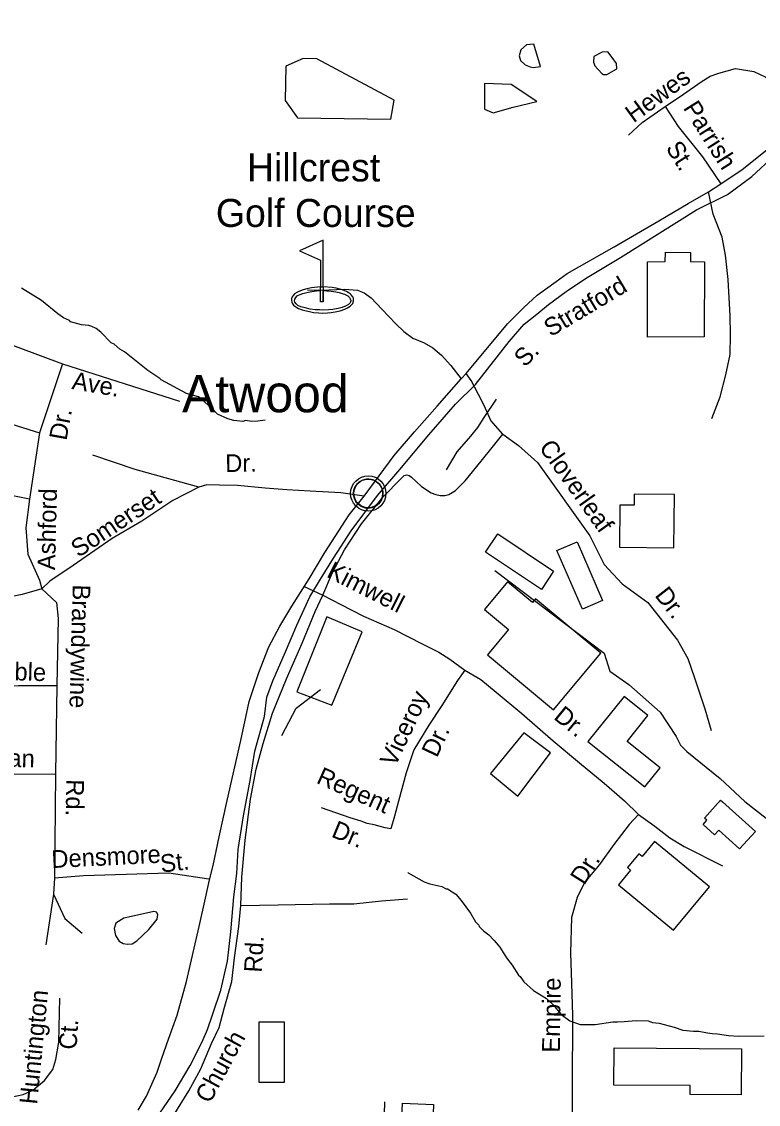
# Model space of a CAD drawing. Extents: x 1547597 to 1699558, y 810033 to 920809.
# Drawn here: x 1606161 to 1610107, y 836281 to 842085 of the extents above; entities that cross this region are included whole.
import ezdxf

# ---------------------------------------------------------------- set-up
doc = ezdxf.new("R2010")
doc.units = 0
for name, color, linetype in [('Exist Civil Demographics Community CELL', 7, 'Continuous'), ('Exist Civil Demographics Community Label', 7, 'Continuous'), ('Exist Cultural Recreational Golf Course CELL', 7, 'Continuous'), ('Exist Cultural Recreational Golf Course Label', 7, 'Continuous'), ('Exist Cultural Warehouse Building Footprint', 7, 'Continuous'), ('Exist Hydrographic Misc Water Feature', 7, 'Continuous'), ('Exist Hydrographic Pond Under 1500 Sq Ft', 7, 'Continuous'), ('Exist Railroad Mainline', 7, 'Continuous'), ('Exist Railroad Siding', 7, 'Continuous'), ('Exist Road Non-System Type 51', 7, 'Continuous'), ('Exist Road Non-System Type 51 Label', 7, 'Continuous'), ('Exist Road Primary US Label', 7, 'Continuous'), ('Exist Road Primary US UnDivided 4 Lane Attributed', 7, 'Continuous')]:
    doc.layers.add(name, color=color, linetype=linetype)

msp = doc.modelspace()

# ---------------------------------------------------------------- linework, layer by layer
at = {"layer": 'Exist Civil Demographics Community CELL'}
msp.add_lwpolyline([(1607939.5, 839567.9), (1607940.5, 839573.4), (1607942.3, 839580), (1607945.2, 839587.2), (1607948.1, 839593), (1607951.5, 839598.7), (1607955.2, 839603.8), (1607959.2, 839608.2), (1607963.8, 839612.8), (1607969.3, 839617.4), (1607974.7, 839621), (1607979.6, 839623.9), (1607984.7, 839626.4), (1607990.1, 839628.6), (1607995.8, 839630.5), (1608000.1, 839631.6), (1608005, 839632.4), (1608009.1, 839633.1), (1608015.4, 839633.3), (1608019.9, 839633.2), (1608025.5, 839633), (1608030.4, 839632.2), (1608035.3, 839631.3), (1608040.4, 839629.8), (1608045.5, 839627.9), (1608052.2, 839625), (1608058.4, 839621.5), (1608063.5, 839618), (1608068.7, 839613.9), (1608072, 839610.8), (1608076.1, 839606.4), (1608080, 839601.7), (1608083, 839597.1), (1608086.2, 839592.1), (1608088.6, 839587), (1608090.7, 839581.9), (1608092.2, 839576.9), (1608093.5, 839572.3), (1608094.6, 839566.3), (1608095.2, 839561.6), (1608095.5, 839555.6), (1608095.3, 839549.8), (1608094.7, 839544.1), (1608093.8, 839538.6), (1608092.1, 839532.5), (1608090.3, 839526.6), (1608088, 839521.6), (1608084.8, 839515.6), (1608081.5, 839510.3), (1608078.1, 839505.6), (1608073.9, 839500.8), (1608068.6, 839495.9), (1608063.6, 839491.7), (1608058.5, 839488.3), (1608054.2, 839485.8), (1608047.4, 839482.5), (1608040.3, 839479.8), (1608034.3, 839478.4), (1608027.7, 839477.1), (1608023.3, 839476.6), (1608018.8, 839476.3), (1608013.2, 839476.3), (1608008.9, 839476.8), (1608003.3, 839477.5), (1607997.4, 839478.8), (1607992.8, 839480.1), (1607987.6, 839482), (1607983, 839484), (1607979.1, 839486.2), (1607972.3, 839490.3), (1607966.7, 839494.5), (1607961.8, 839499), (1607957.3, 839503.9), (1607954.2, 839507.9), (1607951.2, 839512), (1607947.1, 839519.1), (1607945.4, 839522.7), (1607943.6, 839526.7), (1607941.1, 839534.9), (1607939.5, 839541.9), (1607938.8, 839547.1), (1607938.5, 839553.4), (1607938.5, 839558.1), (1607939, 839564.6)], close=True, dxfattribs=at)
for centre, radius in [((1608017.1, 839555.4), 94.3), ((1608016.9, 839555.7), 76.7)]:
    msp.add_circle(centre, radius, dxfattribs=at)
at = {"layer": 'Exist Cultural Recreational Golf Course CELL'}
msp.add_lwpolyline([(1607775.8, 840914.1), (1607649, 840855.4), (1607761, 840806.1), (1607761, 840663), (1607775.8, 840663), (1607775.8, 840643), (1607775.8, 840583), (1607775.8, 840643), (1607794.7, 840641.8), (1607819.1, 840639.1), (1607844.3, 840635.9), (1607861.2, 840632.5), (1607883.5, 840625.8), (1607889.1, 840624.1), (1607907.2, 840614.7), (1607916.8, 840606), (1607921.2, 840598.3), (1607923.6, 840590.7), (1607923.4, 840587.2), (1607922.5, 840583.9), (1607921.7, 840581.2), (1607920, 840578.2), (1607911.4, 840568.7), (1607898.8, 840561.1), (1607876.9, 840552.8), (1607855.7, 840546.8), (1607827.3, 840542.4), (1607805.6, 840539.2), (1607773.6, 840537.7), (1607755.6, 840539.2), (1607732.3, 840540.4), (1607705.9, 840544), (1607678.7, 840550), (1607655.4, 840556.8), (1607639.8, 840563.6), (1607630.2, 840571.2), (1607623.4, 840580.9), (1607621.4, 840588.9), (1607623.4, 840597.7), (1607629, 840606.5), (1607635.8, 840614.1), (1607643.1, 840618.3), (1607652.2, 840622.9), (1607667.5, 840628.1), (1607688.4, 840633.7), (1607714.7, 840638.5), (1607740.4, 840641.7), (1607761, 840643), (1607761, 840663), (1607775.8, 840663), (1607775.8, 840583), (1607761, 840583), (1607761, 840643), (1607761, 840663), (1607728.6, 840660.1), (1607713, 840658.7), (1607688.4, 840652.8), (1607668, 840647.8), (1607645.3, 840639), (1607635.4, 840633.3), (1607622.8, 840625.5), (1607614.6, 840616.7), (1607609.6, 840610.1), (1607606.4, 840600.3), (1607605.6, 840592.5), (1607607.8, 840580.9), (1607610, 840575.2), (1607617.2, 840565.4), (1607623.8, 840559.8), (1607634.9, 840552.1), (1607644.3, 840547.5), (1607662.4, 840539.9), (1607677.4, 840535.9), (1607701.6, 840530.1), (1607724, 840525.7), (1607753.2, 840523), (1607772, 840522.2), (1607799, 840523.8), (1607819.3, 840525.8), (1607840.4, 840529.5), (1607866, 840534.7), (1607890.9, 840543.1), (1607906.4, 840551), (1607921.2, 840560), (1607929, 840568), (1607933.8, 840574.6), (1607935.9, 840579), (1607937, 840582.3), (1607938.1, 840587.4), (1607938.8, 840592.9), (1607937.6, 840601.9), (1607934, 840610.1), (1607926.1, 840620.2), (1607921.1, 840625.6), (1607909.3, 840633.4), (1607899.9, 840638.8), (1607883.2, 840645.6), (1607871.8, 840648.8), (1607845.4, 840655.9), (1607823.4, 840659.9), (1607775.8, 840663)], close=True, dxfattribs=at)
at = {"layer": 'Exist Cultural Warehouse Building Footprint'}
for points in [[(1609512.4, 840393.1), (1609513.6, 840797), (1609607.5, 840798.3), (1609608.8, 840849.1), (1609743.3, 840846.5), (1609743.3, 840799.5), (1609818.2, 840797), (1609816.9, 840395.6)], [(1609362.3, 839267.1), (1609654.4, 839264.4), (1609657.1, 839550), (1609442.2, 839551.9), (1609441.7, 839492.3), (1609364.3, 839493)], [(1608711.6, 839338.7), (1609010.2, 839138.6), (1608944.7, 839040.8), (1608646.1, 839240.9)], [(1609135.9, 839295.9), (1609272.1, 838981.4), (1609164.2, 838934.7), (1609028, 839249.2)], [(1608655.7, 838690.5), (1609009.8, 838395.2), (1609263.3, 838699.1), (1608914, 838990.5), (1608897.6, 838970.9), (1608764, 839082.4), (1608640.4, 838934.3), (1608769.3, 838826.8)], [(1607796.2, 838893.9), (1607635, 838492.5), (1607821.3, 838421.5), (1607985.3, 838814.5)], [(1609194.2, 838226), (1609498.1, 837982.7), (1609580.5, 838085.6), (1609404.2, 838226.8), (1609515.2, 838365.4), (1609387.7, 838467.5)], [(1608851.1, 838272.5), (1608672.3, 838054.2), (1608818.9, 837932.6), (1608994.1, 838165.1)], [(1609914, 837902.8), (1610090.8, 837744.3), (1610006.5, 837650.3), (1609894.4, 837750.8), (1609872.6, 837726.5), (1609811.3, 837781.5), (1609830.9, 837803.4), (1609818.6, 837814.4), (1609905, 837910.8)], [(1609358.2, 837458.4), (1609652.4, 837215), (1609844.6, 837447.3), (1609551.3, 837690), (1609484.5, 837609.2), (1609467.2, 837623.5), (1609406.2, 837549.8), (1609422.6, 837536.2)], [(1607430.6, 836722.1), (1607430.6, 836399.8), (1607569.2, 836399.8), (1607569.2, 836722.1)], [(1609334.1, 836583.4), (1610015.8, 836579.3), (1610014.3, 836332.2), (1609741.2, 836333.9), (1609741.5, 836381.1), (1609332.9, 836383.5)], [(1608366.9, 836279.9), (1608359.4, 836088.7), (1608243.3, 836093.3), (1608245, 836137), (1608194.4, 836138.9), (1608200.1, 836286.4)]]:
    msp.add_lwpolyline(points, close=True, dxfattribs=at)
at = {"layer": 'Exist Hydrographic Misc Water Feature'}
for points in [[(1608832.5, 841876.3), (1608858.1, 841853.4), (1608883.7, 841843.3), (1608900.6, 841839.5), (1608940.1, 841844.4), (1608904, 841963.9), (1608865.2, 841960), (1608835.2, 841933.8), (1608825.9, 841902.3), (1608832.5, 841876.3)], [(1609324.7, 841892.8), (1609300.1, 841923.5), (1609269.8, 841920.7), (1609226.4, 841897.1), (1609223.7, 841867.3), (1609231.8, 841848.5), (1609267.9, 841807.2), (1609277.5, 841801.8), (1609295.4, 841801.3), (1609348.4, 841831), (1609347.9, 841860.6), (1609324.7, 841892.8)], [(1608920.5, 841656.9), (1608783.1, 841748.6), (1608640.5, 841753.7), (1608640.5, 841616.2), (1608686.3, 841595.8), (1608793.2, 841626.3), (1608920.5, 841656.9)], [(1607465.2, 839948.5), (1607425.2, 839943.1), (1607393.2, 839941.5), (1607359.3, 839946), (1607345.3, 839942.1), (1607297.3, 839946.8), (1607265.5, 839955.3), (1607209.8, 839980), (1607130.9, 840055.1), (1607107.2, 840073.4), (1607043.4, 840092.3), (1606908.5, 840164.2), (1606900.6, 840172.3), (1606837.2, 840215.2), (1606710.7, 840314.9), (1606686.9, 840329.3), (1606655.3, 840355.7), (1606639.4, 840363.9), (1606584.2, 840420.7), (1606560.4, 840439), (1606536.6, 840451.3), (1606520.7, 840455.5), (1606480.8, 840460.1), (1606423, 840474.9), (1606417.2, 840483), (1606385.4, 840497.4), (1606353.6, 840517.9), (1606266.7, 840589.1), (1606159.6, 840656.5)], [(1608695.3, 839142.4), (1609280.6, 838699.2), (1609311.2, 838602.4), (1609413, 838531.1), (1609580.9, 838383.4), (1609667.5, 838252.4), (1609689.5, 838207.1), (1609723.3, 838172.6), (1609902.6, 838027.2), (1610034.6, 837904.3), (1610148, 837815.8), (1610232.3, 837729.6)], [(1608228.4, 837523.4), (1608231.7, 837522.3), (1608317, 837473.2), (1608346.8, 837462.7), (1608410.6, 837447.9), (1608434.4, 837435.5), (1608442.4, 837435.4), (1608486, 837406.8), (1608515.5, 837374.4), (1608564.5, 837305.7), (1608591.9, 837259.4), (1608609.6, 837241.1), (1608611.6, 837235.1), (1608635.2, 837210.8), (1608662.9, 837190.4), (1608692.4, 837160), (1608722, 837123.6), (1608757.1, 837067.1), (1608788.6, 837026.7), (1608821.8, 836974.2), (1608831.8, 836966.1), (1608851.4, 836937.8), (1608902.6, 836891.1), (1608972, 836848.2), (1609007.5, 836813.7), (1609048.8, 836765.1), (1609096.3, 836728.5), (1609152.1, 836709.7), (1609231.9, 836708.6), (1609328.1, 836723.2), (1609352.1, 836722.9), (1609388.1, 836724.4), (1609452.2, 836729.5), (1609516.1, 836728.6), (1609539.9, 836720.3), (1609575.9, 836715.8), (1609655.6, 836694.7), (1609703.2, 836678), (1609759.2, 836673.2), (1609787.2, 836672.8), (1609835, 836664.2), (1609859, 836659.8), (1609888.9, 836659.4), (1609946.7, 836650.6), (1610002.7, 836645.8), (1610138.7, 836647.9)], [(1606749.4, 837287.3), (1606708.4, 837278.6), (1606664.3, 837252), (1606656.5, 837224.4), (1606662.9, 837186.8), (1606682.2, 837156), (1606704.6, 837142.5), (1606727, 837138.8), (1606753, 837142), (1606777.4, 837157.3), (1606841.3, 837217.7), (1606887, 837273.1), (1606889.5, 837298.5), (1606882.8, 837311.8), (1606868.9, 837314.2), (1606749.4, 837287.3)]]:
    msp.add_lwpolyline(points, dxfattribs=at)
at = {"layer": 'Exist Hydrographic Pond Under 1500 Sq Ft'}
msp.add_lwpolyline([(1607575.6, 841846), (1607572.7, 841662.3), (1607638.7, 841569.1), (1608138.7, 841562.2), (1608156.6, 841663.6), (1607742.6, 841885.4), (1607667.7, 841886.8), (1607575.6, 841846)], dxfattribs=at)
at = {"layer": 'Exist Railroad Mainline'}
for points in [[(1608852.9, 840463.4), (1608919.6, 840516.7), (1608982.1, 840567.9), (1609077, 840638.6), (1609181.6, 840707.3), (1609369, 840820.8), (1609578.4, 840952), (1609775.8, 841075.5), (1609941.5, 841157.8), (1610072.5, 841254.1), (1610191.1, 841366), (1610275.7, 841430.9), (1610348.6, 841501.9), (1610447.8, 841608.7), (1610595.7, 841756.6), (1610747.4, 841908.6), (1610881, 842053), (1610978.1, 842145.7)], [(1606861.7, 836177), (1606982.8, 836353), (1607063.8, 836489.1), (1607128.1, 836615.5), (1607155.3, 836682), (1607184, 836765.2), (1607226.8, 836893.4), (1607263.2, 837048.7), (1607281.2, 837206.3), (1607298, 837393.6), (1607312.6, 837517.9), (1607320.9, 837647.6), (1607349, 837827.5), (1607383.8, 838017.6), (1607409.3, 838174.8), (1607462.3, 838359.5), (1607474.6, 838464.1), (1607505.8, 838551.7), (1607573.8, 838706.6), (1607635.5, 838849.8), (1607703.4, 839000.9), (1607760.6, 839096), (1607831.9, 839209), (1607925.7, 839355.8), (1608066, 839543.9), (1608185.7, 839684.3), (1608341.8, 839870.3), (1608483.8, 840034.5), (1608591, 840139), (1608771.8, 840370.6), (1608852.9, 840463.4)]]:
    msp.add_lwpolyline(points, dxfattribs=at)
at = {"layer": 'Exist Railroad Siding'}
for points in [[(1608436.1, 839681.9), (1608493.3, 839779.2), (1608566.2, 839862.2), (1608604.8, 839909.6), (1608637.5, 839963.2), (1608704.5, 840060.3)], [(1607554.5, 838257.8), (1607630.3, 838404.7), (1607761.6, 838505.1)]]:
    msp.add_lwpolyline(points, dxfattribs=at)
at = {"layer": 'Exist Road Non-System Type 51'}
msp.add_line((1607670.2, 839058.4), (1607774.4, 839009.7), dxfattribs=at)
for points in [[(1609607.5, 841630.7), (1609706.7, 841696), (1609799.7, 841762.2), (1609848.4, 841793.2), (1609894.5, 841808.5), (1609985, 841833.8), (1610083.4, 841818), (1610144, 841789.8), (1610178.5, 841751.3), (1610229.3, 841706.9), (1610311.8, 841637), (1610359.5, 841603.7)], [(1609410.9, 841475.5), (1609483.8, 841544.9), (1609607.5, 841630.7)], [(1609607.5, 841630.7), (1609677.3, 841522.7), (1609808.4, 841360.2), (1609905.7, 841215.3)], [(1609858.4, 839958), (1609901.7, 840073.3), (1609933.3, 840190.8), (1609956.8, 840300.6), (1609958.2, 840408.4), (1609955.4, 840508.3), (1609945.9, 840702.4), (1609931.6, 840832.6), (1609912.9, 840928.6), (1609864.6, 841053.2), (1609840.6, 841173.3)], [(1607692.2, 840646.9), (1607764, 840645.8), (1607890, 840650.3), (1607959.9, 840645.2), (1607995.6, 840630.9), (1608033.1, 840604.3), (1608090.3, 840543.7), (1608165.2, 840464.8), (1608208.6, 840424.3), (1608256, 840387.7), (1608317.6, 840362.8), (1608363.3, 840336.3), (1608408.7, 840297.7), (1608460, 840241.1), (1608514.8, 840170.9)], [(1605095.7, 840486.1), (1605481.4, 840254.5), (1605790, 840073.1), (1605986.8, 839965), (1606256.8, 839880)], [(1605913.5, 840424.4), (1606380.2, 840250.7)], [(1606380.2, 840250.7), (1606256.8, 839880)], [(1606380.2, 840250.7), (1607005.2, 840049.9)], [(1608738.5, 839874.2), (1608673.5, 839947.2), (1608638.7, 840027.5), (1608607.5, 840085.8), (1608568.4, 840160.4), (1608541, 840198.6)], [(1606256.8, 839880), (1606202.8, 839524.9)], [(1607774.4, 839009.7), (1607826, 839132.5), (1607889.4, 839253.5), (1607981.1, 839392.3), (1608096.9, 839536.6), (1608194.2, 839635.5), (1608210.3, 839651.2), (1608217.2, 839654.5), (1608224.4, 839655.1), (1608235.5, 839651.5), (1608248.1, 839642.6), (1608303.3, 839592.1), (1608354.9, 839559.4), (1608379.1, 839549.7), (1608402.6, 839544.8), (1608427.2, 839544.7), (1608448.8, 839550.1), (1608485, 839571.8), (1608535.5, 839623), (1608622.9, 839727.9), (1608687.8, 839811), (1608738.5, 839874.2)], [(1608738.5, 839874.2), (1608821.7, 839813.3), (1608924.3, 839722), (1609204.7, 839329.2), (1609281.5, 839174.9), (1609377.6, 839071.9), (1609514.6, 838971.5), (1609673.6, 838768.9), (1609729.8, 838670), (1609765.1, 838566.4), (1609820.4, 838400.9), (1609854.3, 838284.2)], [(1607109.1, 839589.4), (1606768.9, 839683.4), (1606541.3, 839760.7)], [(1606202.8, 839524.9), (1606033.1, 839559.6), (1605882.6, 839621.4), (1605705.2, 839725.6)], [(1607109.1, 839589.4), (1606970.3, 839518.1), (1606804, 839406.6), (1606646, 839314), (1606436, 839169.5), (1606311.7, 839085.4)], [(1607995, 839541.9), (1607870.8, 839558.3), (1607706.4, 839567.5), (1607580.4, 839574.8), (1607465.3, 839583.9), (1607317.3, 839598.5), (1607220.5, 839600.4), (1607152.9, 839602.2), (1607109.1, 839589.4)], [(1606202.8, 839524.9), (1606182.7, 839372.2), (1606194.3, 839229.3), (1606256, 839090.4), (1606269.1, 839044)], [(1606311.7, 839085.4), (1606269.1, 839044), (1606162.9, 839013.4), (1606037.7, 838988.5), (1605818.2, 838994.1)], [(1606269.1, 839044), (1606346.3, 838970.2), (1606356.9, 838885.1), (1606349.8, 838527)], [(1607335.3, 837347.6), (1607339.4, 837499.5), (1607357.8, 837697.2), (1607386.7, 837916.7), (1607416.8, 838078.2), (1607454.6, 838215.7), (1607504.5, 838377), (1607578.9, 838562), (1607663.2, 838752.8), (1607733.5, 838923.7), (1607774.4, 839009.7)], [(1607774.4, 839009.7), (1607870, 838960.2), (1607991.3, 838898), (1608156.1, 838826.4), (1608305.3, 838748.6), (1608395.5, 838705.1), (1608454.6, 838667.8), (1608535.4, 838608.6)], [(1608535.4, 838608.6), (1608495, 838552.6), (1608411, 838418.9), (1608342.6, 838313.1), (1608261.1, 838181.3), (1608219.6, 838057.9), (1608179.7, 837906.6), (1608158.6, 837824.8), (1608137.6, 837757.7), (1608108.2, 837763.6), (1608081.6, 837769.5), (1608049.2, 837778.4), (1608010.9, 837787.2), (1607978.5, 837799), (1607919.6, 837816.7), (1607766.4, 837869.8)], [(1608535.4, 838608.6), (1608619.4, 838558.9), (1608703.3, 838490.4), (1608840.1, 838375.3), (1609008, 838229.1), (1609148, 838110.8), (1609281.7, 838001.9), (1609390.5, 837908.6), (1609465.1, 837833.9)], [(1605818.2, 838518.9), (1606144.3, 838527), (1606349.8, 838527)], [(1606349.8, 838527), (1606342.7, 838051.8)], [(1605804, 838050.8), (1606342.7, 838051.8)], [(1606342.7, 838051.8), (1606335.6, 837495.1)], [(1609465.1, 837833.9), (1609415.4, 837781), (1609333.2, 837673.9), (1609256, 837567), (1609175.3, 837469.5), (1609136.7, 837389.4), (1609106.3, 837281.7), (1609100.8, 837093.8), (1609106.4, 836929.6), (1609111.2, 836756.4), (1609106.4, 835605)], [(1609465.1, 837833.9), (1609551.6, 837771.7), (1609632.4, 837709.5), (1609710.1, 837662.8), (1609915.4, 837560.1)], [(1606335.6, 837495.1), (1606491.3, 837507.7), (1606948.4, 837521.9), (1607163.3, 837489.8)], [(1606335.6, 837495.1), (1606331.9, 837408.4)], [(1606331.9, 837408.4), (1606289.3, 837135.4)], [(1606331.9, 837408.4), (1606392.1, 837277.2), (1606484.2, 837199.2)], [(1607335.3, 837347.6), (1607535.1, 837351.2), (1607808.9, 837355.7), (1607940.8, 837356), (1608088.8, 837372), (1608226.7, 837382.2)], [(1606558.6, 835686.5), (1606668.5, 835835.1), (1606843.3, 836066.7), (1606972.2, 836218), (1607055.4, 836353.4), (1607119.7, 836470.6), (1607177.2, 836606.6), (1607218.8, 836692.6), (1607245, 836795.3), (1607286.2, 836939.7), (1607301, 837066.5), (1607324.5, 837234.5), (1607335.3, 837347.6)], [(1605897.9, 836327.6), (1606099.9, 836319.7), (1606168.2, 836332.9), (1606220.6, 836356.5), (1606283.6, 836409), (1606328.2, 836466.8), (1606343.9, 836521.9), (1606359.7, 836613.8), (1606364.9, 836850.1)], [(1607938.2, 835837.6), (1608000.7, 835895.3), (1608039.1, 835953), (1608063.2, 836005.9), (1608082.4, 836054), (1608092, 836111.8), (1608101.6, 836164.7), (1608106.5, 836294.6)]]:
    msp.add_lwpolyline(points, dxfattribs=at)
at = {"layer": 'Exist Road Primary US UnDivided 4 Lane Attributed'}
msp.add_lwpolyline([(1606785.4, 836249.7), (1606828.5, 836324.6), (1606886, 836453.6), (1606911, 836528.5), (1606948, 836629.5), (1606994.2, 836758.8), (1607044.1, 836939.2), (1607111.4, 837233.5), (1607144.7, 837386.3), (1607165.9, 837484.6), (1607186.3, 837562.1), (1607218.8, 837714.2), (1607261.6, 837910), (1607334.8, 838231.4), (1607379.6, 838440.7), (1607430.4, 838596.2), (1607484.2, 838733.7), (1607544, 838844.4), (1607608.4, 838950.6), (1607700.8, 839098.3), (1607785.4, 839239.5), (1607914.7, 839440.7), (1607995, 839541.9), (1608156.8, 839759.6), (1608265.3, 839886.4), (1608386, 840023.2), (1608514.8, 840170.9), (1608541, 840198.6), (1608619.7, 840292.5), (1608765.7, 840467.2), (1608850.5, 840552.7), (1608921.6, 840617.7), (1609023.7, 840692.2), (1609083.4, 840733.9), (1609333.8, 840877.2), (1609573.6, 841016.8), (1609731.7, 841110.6), (1609840.6, 841173.3), (1609905.7, 841215.3), (1610019.9, 841292.5), (1610178.7, 841419.2)], dxfattribs=at)

# ---------------------------------------------------------------- texts
at = {"layer": 'Exist Civil Demographics Community Label'}
msp.add_text('Atwood', height=200, dxfattribs=at).set_placement((1607020, 839990.9))
at = {"layer": 'Exist Cultural Recreational Golf Course Label'}
for s, p in [('Hillcrest', (1607367.6, 841228.2)), ('Golf Course', (1607200.8, 840984.3))]:
    msp.add_text(s, height=150, dxfattribs=at).set_placement(p)
at = {"layer": 'Exist Road Non-System Type 51 Label'}
for s, rotation, p in [('Hewes', 36.1072, (1609438.5, 841538.9)), ('Parrish', 302.21826, (1609701.3, 841622.4)), ('St.', 302.21826, (1609608.2, 841407.4)), ('Ave.', 350.33926, (1606425.6, 840115.9)), ('Dr.', 79.59812, (1606400.3, 839836.1)), ('Cloverleaf', 305.5232, (1608928.1, 839801.3)), ('Dr.', 0.77515, (1607251.6, 839670.2)), ('Ashford', 88.71335, (1606339.8, 839143.8)), ('Somerset', 33.70893, (1606464.8, 839209.3)), ('Kimwell', 333.13117, (1607788.3, 839110.5)), ('Brandywine', 268.45567, (1606434.3, 839068.5)), ('Dr.', 308.12527, (1609548.2, 839008.4)), ('Gamble', 358.43956, (1605845.8, 838561.4)), ('Viceroy', 64.73983, (1608161.2, 838085.3)), ('Dr.', 320.8314, (1609005.4, 838350.3)), ('Dr.', 64.73983, (1608384.6, 838135.1)), ('Sloan', 358.57078, (1605905.1, 838094.8)), ('Regent', 335.9004, (1607733.9, 838005.3)), ('Rd.', 268.94744, (1606400.1, 838024.2)), ('Dr.', 337.68986, (1607814.5, 837716.9)), ('Densmore', 2.83846, (1606322.1, 837547.2)), ('St.', 6.69201, (1606908.4, 837522.9)), ('Dr.', 57.80642, (1609173.6, 837451.7)), ('Rd.', 86.51987, (1607446.2, 836985.5)), ('Empire', 89.23079, (1609043.2, 836557.6)), ('Huntington', 84.41627, (1606243.1, 836278)), ('Ct.', 86.39462, (1606454.2, 836572.3)), ('Church', 61.80958, (1607169.1, 836280.9))]:
    msp.add_text(s, height=95, rotation=rotation, dxfattribs=at).set_placement(p)
at = {"layer": 'Exist Road Primary US Label'}
for s, rotation, p in [('Stratford', 30.94301, (1608994.7, 840392.6)), ('S.', 45.9289, (1608856.4, 840228.1))]:
    msp.add_text(s, height=95, rotation=rotation, dxfattribs=at).set_placement(p)

doc.saveas('drawing.dxf')
